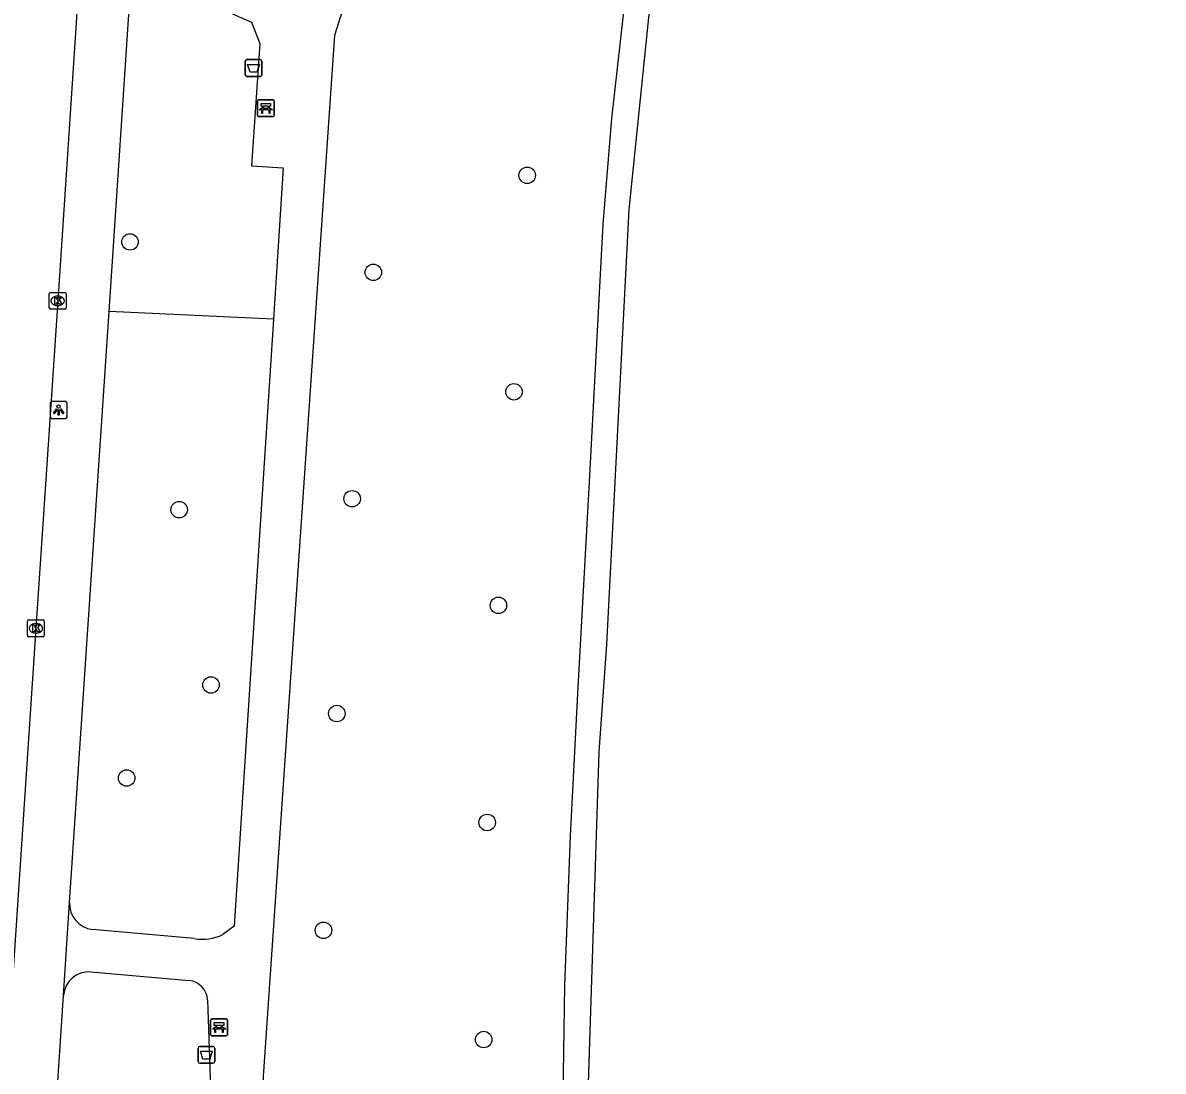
# Model space of a CAD drawing. Extents: x 161848 to 162726, y 385382 to 386521.
# Drawn here: x 162144.6 to 162212.3, y 385869.2 to 385931.5 of the extents above; entities that cross this region are included whole.
import ezdxf

# ---------------------------------------------------------------- set-up
doc = ezdxf.new("R2010")
doc.units = 0
for name, color, linetype in [('IMGEO_Afvalbak', 7, 'Continuous'), ('IMGEO_Bank', 7, 'Continuous'), ('IMGEO_Boom', 7, 'Continuous'), ('IMGEO_Groenvoorziening', 7, 'Continuous'), ('IMGEO_Kolk', 7, 'Continuous'), ('IMGEO_Lichtpunt', 7, 'Continuous'), ('IMGEO_Rijbaan_lokaal_open', 7, 'Continuous'), ('IMGEO_Voetpad_halfverhard', 7, 'Continuous'), ('IMGEO_Voetpad_open', 7, 'Continuous'), ('IMGEO_Waterloop', 7, 'Continuous')]:
    doc.layers.add(name, color=color, linetype=linetype)

msp = doc.modelspace()

# ---------------------------------------------------------------- linework, layer by layer
at = {"layer": 'IMGEO_Afvalbak'}
for p, q in [((162157.811, 385928.402), (162157.811, 385929.202)), ((162157.811, 385929.202), (162157.811, 385928.402)), ((162157.911, 385929.302), (162158.701, 385929.302)), ((162158.701, 385929.302), (162157.911, 385929.302)), ((162158.801, 385929.202), (162158.801, 385928.402)), ((162158.801, 385928.402), (162158.801, 385929.202)), ((162158.701, 385928.302), (162157.911, 385928.302)), ((162157.911, 385928.302), (162158.701, 385928.302)), ((162155.112, 385870.707), (162155.902, 385870.707)), ((162155.902, 385870.707), (162155.112, 385870.707)), ((162155.012, 385869.807), (162155.012, 385870.607)), ((162155.012, 385870.607), (162155.012, 385869.807)), ((162156.002, 385870.607), (162156.002, 385869.807)), ((162156.002, 385869.807), (162156.002, 385870.607)), ((162155.902, 385869.707), (162155.112, 385869.707)), ((162155.112, 385869.707), (162155.902, 385869.707))]:
    msp.add_line(p, q, dxfattribs=at)
for points in [[(162157.954, 385929.016), (162158.658, 385929.016), (162158.509, 385928.546), (162158.103, 385928.546), (162157.954, 385929.016)], [(162155.155, 385870.421), (162155.859, 385870.421), (162155.71, 385869.951), (162155.304, 385869.951), (162155.155, 385870.421)]]:
    msp.add_lwpolyline(points, dxfattribs=at)
for centre, start, end in [((162157.911, 385929.202), 90, 180), ((162157.911, 385929.202), 90, 180), ((162158.701, 385929.202), 0, 90), ((162158.701, 385929.202), 360, 90), ((162157.911, 385928.402), 180, 270), ((162157.911, 385928.402), 180, 270), ((162158.701, 385928.402), 270, 0), ((162158.701, 385928.402), 270, 0), ((162155.112, 385870.607), 90, 180), ((162155.112, 385870.607), 90, 180), ((162155.902, 385870.607), 0, 90), ((162155.902, 385870.607), 360, 90), ((162155.112, 385869.807), 180, 270), ((162155.112, 385869.807), 180, 270), ((162155.902, 385869.807), 270, 0), ((162155.902, 385869.807), 270, 0)]:
    msp.add_arc(centre, 0.1, start, end, dxfattribs=at)
at = {"layer": 'IMGEO_Bank'}
for p, q in [((162158.613, 385926.914), (162159.454, 385926.914)), ((162159.454, 385926.914), (162158.613, 385926.914)), ((162158.538, 385925.989), (162158.538, 385926.83)), ((162158.538, 385926.83), (162158.538, 385925.989)), ((162159.235, 385926.312), (162158.842, 385926.312)), ((162158.847, 385926.42), (162158.847, 385926.526)), ((162158.891, 385926.526), (162158.891, 385926.42)), ((162159.179, 385926.532), (162158.897, 385926.532)), ((162158.897, 385926.414), (162159.179, 385926.414)), ((162159.185, 385926.42), (162159.185, 385926.526)), ((162159.229, 385926.526), (162159.229, 385926.42)), ((162159.538, 385926.839), (162159.538, 385925.998)), ((162159.538, 385925.998), (162159.538, 385926.839)), ((162159.463, 385925.914), (162158.622, 385925.914)), ((162158.622, 385925.914), (162159.463, 385925.914)), ((162155.761, 385871.411), (162155.761, 385872.252)), ((162155.761, 385872.252), (162155.761, 385871.411)), ((162155.836, 385872.336), (162156.677, 385872.336)), ((162156.677, 385872.336), (162155.836, 385872.336)), ((162156.761, 385872.261), (162156.761, 385871.42)), ((162156.761, 385871.42), (162156.761, 385872.261)), ((162156.458, 385871.734), (162156.065, 385871.734)), ((162156.07, 385871.842), (162156.07, 385871.948)), ((162156.114, 385871.948), (162156.114, 385871.842)), ((162156.402, 385871.954), (162156.12, 385871.954)), ((162156.12, 385871.836), (162156.402, 385871.836)), ((162156.408, 385871.842), (162156.408, 385871.948)), ((162156.452, 385871.948), (162156.452, 385871.842)), ((162156.686, 385871.336), (162155.845, 385871.336)), ((162155.845, 385871.336), (162156.686, 385871.336))]:
    msp.add_line(p, q, dxfattribs=at)
for points in [[(162158.785, 385926.312), (162158.643, 385926.312), (162158.755, 385926.414), (162158.841, 385926.414)], [(162158.841, 385926.532), (162158.755, 385926.532), (162158.755, 385926.693), (162159.318, 385926.693), (162159.318, 385926.532), (162159.235, 385926.532)], [(162158.835, 385926.305), (162158.835, 385926.098), (162158.792, 385926.098), (162158.792, 385926.305)], [(162159.235, 385926.414), (162159.318, 385926.414), (162159.43, 385926.312), (162159.291, 385926.312)], [(162159.285, 385926.305), (162159.285, 385926.098), (162159.241, 385926.098), (162159.241, 385926.305)], [(162156.064, 385871.954), (162155.978, 385871.954), (162155.978, 385872.115), (162156.541, 385872.115), (162156.541, 385871.954), (162156.458, 385871.954)], [(162156.008, 385871.734), (162155.866, 385871.734), (162155.978, 385871.836), (162156.064, 385871.836)], [(162156.058, 385871.727), (162156.058, 385871.52), (162156.015, 385871.52), (162156.015, 385871.727)], [(162156.458, 385871.836), (162156.541, 385871.836), (162156.653, 385871.734), (162156.514, 385871.734)], [(162156.508, 385871.727), (162156.508, 385871.52), (162156.464, 385871.52), (162156.464, 385871.727)]]:
    msp.add_lwpolyline(points, dxfattribs=at)
for centre, radius, start, end in [((162158.616, 385926.836), 0.0779, 92.4484, 184.28452), ((162158.616, 385926.836), 0.0779, 92.4484, 184.28452), ((162159.46, 385926.836), 0.0779, 2.4484, 94.28452), ((162159.46, 385926.836), 0.0779, 2.4484, 94.28452), ((162158.785, 385926.305), 0.00671, 2.89567, 87.10433), ((162158.842, 385926.305), 0.00671, 92.89567, 177.10433), ((162158.84, 385926.525), 0.00671, 2.89567, 87.10433), ((162158.84, 385926.421), 0.00671, 272.89567, 357.10433), ((162158.897, 385926.525), 0.00671, 92.89567, 177.10433), ((162158.897, 385926.421), 0.00671, 182.89567, 267.10433), ((162159.179, 385926.525), 0.00671, 2.89567, 87.10433), ((162159.179, 385926.421), 0.00671, 272.89567, 357.10433), ((162159.236, 385926.525), 0.00671, 92.89567, 177.10433), ((162159.236, 385926.421), 0.00671, 182.89567, 267.10433), ((162159.234, 385926.305), 0.00671, 2.89567, 87.10433), ((162159.291, 385926.305), 0.00671, 92.89567, 177.10433), ((162158.616, 385925.992), 0.0779, 182.4484, 274.28452), ((162158.616, 385925.992), 0.0779, 182.4484, 274.28452), ((162159.46, 385925.992), 0.0779, 272.4484, 4.28452), ((162159.46, 385925.992), 0.0779, 272.4484, 4.28452), ((162155.839, 385872.258), 0.0779, 92.4484, 184.28452), ((162155.839, 385872.258), 0.0779, 92.4484, 184.28452), ((162156.683, 385872.258), 0.0779, 2.4484, 94.28452), ((162156.683, 385872.258), 0.0779, 2.4484, 94.28452), ((162155.839, 385871.414), 0.0779, 182.4484, 274.28452), ((162155.839, 385871.414), 0.0779, 182.4484, 274.28452), ((162156.008, 385871.727), 0.00671, 2.89567, 87.10433), ((162156.065, 385871.727), 0.00671, 92.89567, 177.10433), ((162156.063, 385871.947), 0.00671, 2.89567, 87.10433), ((162156.063, 385871.843), 0.00671, 272.89567, 357.10433), ((162156.12, 385871.947), 0.00671, 92.89567, 177.10433), ((162156.12, 385871.843), 0.00671, 182.89567, 267.10433), ((162156.402, 385871.947), 0.00671, 2.89567, 87.10433), ((162156.402, 385871.843), 0.00671, 272.89567, 357.10433), ((162156.459, 385871.947), 0.00671, 92.89567, 177.10433), ((162156.459, 385871.843), 0.00671, 182.89567, 267.10433), ((162156.457, 385871.727), 0.00671, 2.89567, 87.10433), ((162156.514, 385871.727), 0.00671, 92.89567, 177.10433), ((162156.683, 385871.414), 0.0779, 272.4484, 4.28452), ((162156.683, 385871.414), 0.0779, 272.4484, 4.28452)]:
    msp.add_arc(centre, radius, start, end, dxfattribs=at)
at = {"layer": 'IMGEO_Boom'}
for centre in [(162174.559, 385922.427), (162150.972, 385918.475), (162165.421, 385916.666), (162173.77, 385909.573), (162164.161, 385903.224), (162153.891, 385902.575), (162172.848, 385896.894), (162155.781, 385892.166), (162163.252, 385890.469), (162150.771, 385886.638), (162172.182, 385884.001), (162162.458, 385877.6), (162171.972, 385871.111)]:
    msp.add_circle(centre, 0.489, dxfattribs=at)
at = {"layer": 'IMGEO_Groenvoorziening'}
for points in [[(162176.569, 385859.918), (162176.8, 385874.317), (162177.13, 385883.201), (162177.559, 385891.655), (162178.253, 385904.238), (162179.078, 385919.529), (162179.574, 385925.804), (162180.631, 385935.15)], [(162159.484, 385913.888), (162149.729, 385914.341)]]:
    msp.add_lwpolyline(points, dxfattribs=at)
at = {"layer": 'IMGEO_Kolk'}
for p, q in [((162146.181, 385914.552), (162146.181, 385915.404)), ((162146.256, 385915.478), (162147.108, 385915.478)), ((162147.182, 385915.404), (162147.182, 385914.552)), ((162146.692, 385914.698), (162146.667, 385914.698)), ((162146.669, 385915.258), (162146.694, 385915.258)), ((162147.108, 385914.478), (162146.256, 385914.478)), ((162144.883, 385895.101), (162144.883, 385895.953)), ((162144.958, 385896.027), (162145.81, 385896.027)), ((162145.371, 385895.807), (162145.396, 385895.807)), ((162145.884, 385895.953), (162145.884, 385895.101)), ((162145.394, 385895.247), (162145.369, 385895.247)), ((162145.81, 385895.027), (162144.958, 385895.027))]:
    msp.add_line(p, q, dxfattribs=at)
for points in [[(162146.181, 385914.552), (162146.181, 385915.404)], [(162146.256, 385915.478), (162147.108, 385915.478)], [(162147.182, 385915.404), (162147.182, 385914.552)], [(162146.502, 385915.178), (162146.625, 385915.178), (162146.625, 385915.027), (162146.755, 385915.178), (162146.919, 385915.178), (162146.773, 385915.027), (162146.926, 385914.778), (162146.774, 385914.778), (162146.689, 385914.942), (162146.625, 385914.875), (162146.625, 385914.778), (162146.502, 385914.778), (162146.502, 385915.178)], [(162147.108, 385914.478), (162146.256, 385914.478)], [(162144.883, 385895.101), (162144.883, 385895.953)], [(162144.958, 385896.027), (162145.81, 385896.027)], [(162145.204, 385895.727), (162145.327, 385895.727), (162145.327, 385895.576), (162145.457, 385895.727), (162145.621, 385895.727), (162145.475, 385895.576), (162145.628, 385895.327), (162145.476, 385895.327), (162145.391, 385895.491), (162145.327, 385895.424), (162145.327, 385895.327), (162145.204, 385895.327), (162145.204, 385895.727)], [(162145.884, 385895.953), (162145.884, 385895.101)], [(162145.81, 385895.027), (162144.958, 385895.027)]]:
    msp.add_lwpolyline(points, dxfattribs=at)
for centre, start, end in [((162146.258, 385915.402), 91.55205, 178.44795), ((162146.258, 385915.402), 91.55205, 178.44795), ((162147.106, 385915.402), 1.55205, 88.44795), ((162147.106, 385915.402), 1.55205, 88.44795), ((162146.258, 385914.554), 181.55205, 268.44795), ((162146.258, 385914.554), 181.55205, 268.44795), ((162147.106, 385914.554), 271.55205, 358.44795), ((162147.106, 385914.554), 271.55205, 358.44795), ((162144.96, 385895.951), 91.55205, 178.44795), ((162144.96, 385895.951), 91.55205, 178.44795), ((162145.808, 385895.951), 1.55205, 88.44795), ((162145.808, 385895.951), 1.55205, 88.44795), ((162144.96, 385895.103), 181.55205, 268.44795), ((162144.96, 385895.103), 181.55205, 268.44795), ((162145.808, 385895.103), 271.55205, 358.44795), ((162145.808, 385895.103), 271.55205, 358.44795)]:
    msp.add_arc(centre, 0.0765, start, end, dxfattribs=at)
for centre, major_axis, ratio, start_param, end_param in [((162146.668, 385914.978), (-0.387, 0.002), 0.722429, 4.712389, 7.853982), ((162146.693, 385914.978), (-0.39, 0.002), 0.717154, 1.570796, 4.712389), ((162145.37, 385895.527), (-0.387, 0.002), 0.722429, 4.712389, 7.853982), ((162145.395, 385895.527), (-0.39, 0.002), 0.717154, 1.570796, 4.712389)]:
    msp.add_ellipse(centre, major_axis=major_axis, ratio=ratio, start_param=start_param, end_param=end_param, dxfattribs=at)
at = {"layer": 'IMGEO_Lichtpunt'}
for p, q in [((162146.236, 385908.897), (162146.236, 385908.09)), ((162146.236, 385908.897), (162146.236, 385908.09)), ((162147.138, 385908.992), (162146.33, 385908.992)), ((162147.138, 385908.992), (162146.33, 385908.992)), ((162147.232, 385908.09), (162147.232, 385908.897)), ((162147.232, 385908.09), (162147.232, 385908.897)), ((162146.33, 385907.996), (162147.138, 385907.996)), ((162146.33, 385907.996), (162147.138, 385907.996))]:
    msp.add_line(p, q, dxfattribs=at)
for points in [[(162146.61, 385908.561), (162146.649, 385908.533), (162146.461, 385908.271), (162146.423, 385908.298), (162146.61, 385908.561)], [(162146.712, 385908.513), (162146.759, 385908.513), (162146.759, 385908.191), (162146.712, 385908.191), (162146.712, 385908.513)], [(162146.822, 385908.533), (162146.86, 385908.56), (162147.047, 385908.298), (162147.008, 385908.27), (162146.822, 385908.533)]]:
    msp.add_lwpolyline(points, dxfattribs=at)
msp.add_circle((162146.735, 385908.695), 0.0994, dxfattribs=at)
for centre, start, end in [((162146.33, 385908.897), 90, 180), ((162146.33, 385908.897), 90, 180), ((162147.138, 385908.897), 0, 90), ((162147.138, 385908.897), 0, 90), ((162146.33, 385908.09), 180, 270), ((162146.33, 385908.09), 180, 270), ((162147.138, 385908.09), 270, 0), ((162147.138, 385908.09), 270, 360)]:
    msp.add_arc(centre, 0.0946, start, end, dxfattribs=at)
at = {"layer": 'IMGEO_Rijbaan_lokaal_open'}
msp.add_lwpolyline([(162150.691, 385975.187), (162149.256, 385954.021), (162146.681, 385914.982), (162145.383, 385895.531), (162142.706, 385855.491), (162140.044, 385815.501), (162138.772, 385796.328), (162135.705, 385751.411)], dxfattribs=at)
at = {"layer": 'IMGEO_Voetpad_halfverhard'}
for points in [[(162159.557, 385805.784), (162158.695, 385864.488), (162158.9, 385868.909), (162163.127, 385930.755), (162166.494, 385941.466), (162166.953, 385942.268), (162191.432, 385969.273), (162195.081, 385973.92), (162195.654, 385975.073), (162196.057, 385976.295), (162202.458, 386000), (162212.322, 386037.98)], [(162151.07, 385934.388), (162152.081, 385934.218), (162158.196, 385931.518), (162158.672, 385930.26), (162158.191, 385922.998), (162160.071, 385922.868), (162159.484, 385913.888)], [(162159.484, 385913.888), (162157.164, 385877.838), (162156.487, 385877.344)], [(162154.782, 385877.109), (162148.744, 385877.653)], [(162148.645, 385875.128), (162154.484, 385874.614)], [(162155.575, 385873.467), (162156.134, 385857.272)]]:
    msp.add_lwpolyline(points, dxfattribs=at)
for centre, radius, start, end in [((162148.907, 385879.172), 1.528, 177.26161, 263.87574), ((162155.271, 385879.861), 2.795, 259.91686, 295.7784), ((162148.539, 385873.604), 1.527, 86.01829, 175.20748), ((162154.377, 385873.42), 1.199, 2.24046, 84.89279)]:
    msp.add_arc(centre, radius, start, end, dxfattribs=at)
at = {"layer": 'IMGEO_Voetpad_open'}
for points in [[(162149.729, 385914.341), (162151.07, 385934.388)], [(162147.381, 385879.245), (162149.729, 385914.341)], [(162147.017, 385873.732), (162147.381, 385879.245)], [(162145.819, 385855.414), (162147.017, 385873.732)]]:
    msp.add_lwpolyline(points, dxfattribs=at)
at = {"layer": 'IMGEO_Waterloop'}
msp.add_lwpolyline([(162182.725, 385943.542), (162182.102, 385935.109), (162180.602, 385920.392), (162179.262, 385894.577), (162178.816, 385888.175), (162178.001, 385862.984), (162178.03, 385855.675), (162177.6, 385842.344), (162177.129, 385815.735), (162176.868, 385812.284), (162176.867, 385800.819), (162176.867, 385800.784), (162176.862, 385760.126), (162176.657, 385753.475), (162176.783, 385750), (162176.854, 385748.052)], dxfattribs=at)

doc.saveas('drawing.dxf')
